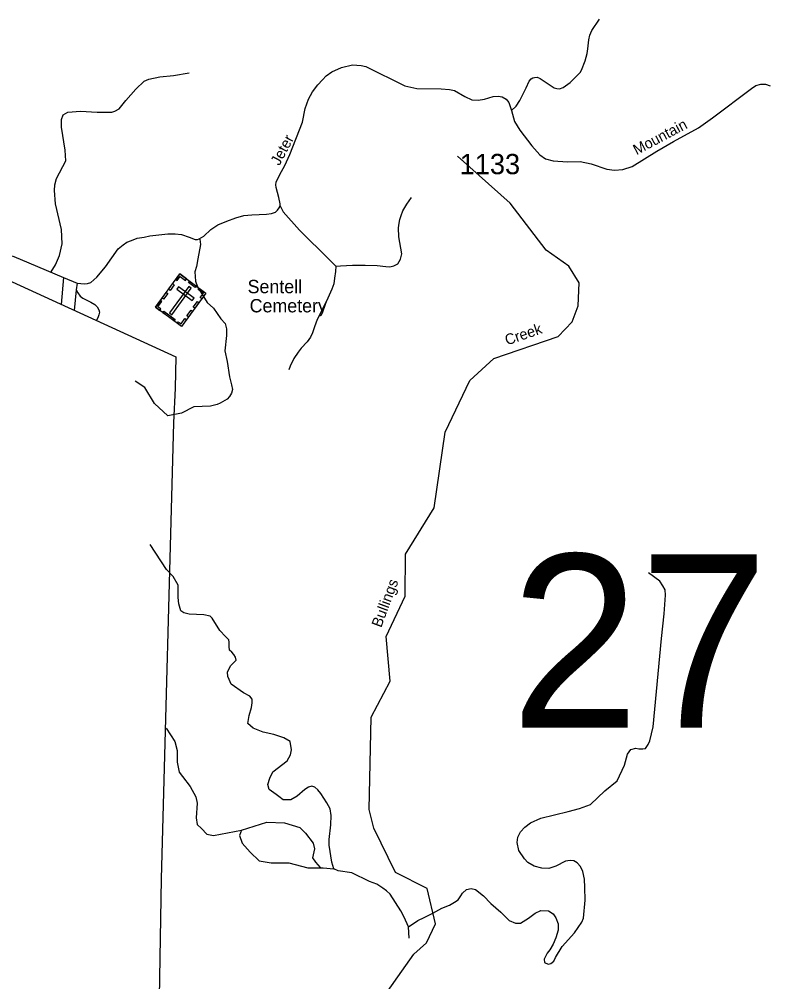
# Model space of a CAD drawing. Extents: x 884530 to 1028605, y 526725 to 653634.
# Drawn here: x 923339 to 927960, y 564854 to 570776 of the extents above; entities that cross this region are included whole.
import ezdxf

# ---------------------------------------------------------------- set-up
doc = ezdxf.new("R2010")
doc.units = 0
for name, color, linetype in [('Exist Boundary Political CountyLine', 7, 'Continuous'), ('Exist Cultural Cemetery CELL', 7, 'Continuous'), ('Exist Cultural Cemetery Label', 7, 'Continuous'), ('Exist Hydrographic Creek Single Shore', 7, 'Continuous'), ('Exist Hydrographic Creek Single Shore Label', 7, 'Continuous'), ('Exist Hydrographic Misc Water Feature', 7, 'Continuous'), ('Exist Road Non-System Type 51', 7, 'Continuous'), ('Exist Road Secondary Structure Standard Bridge Number Label', 7, 'Continuous'), ('Exist Road Secondary Type 51 Attributed', 7, 'Continuous'), ('Exist Road Secondary Type 51 Label', 7, 'Continuous'), ('Exist Road Secondary Type 51 Number Label', 7, 'Continuous')]:
    doc.layers.add(name, color=color, linetype=linetype)

msp = doc.modelspace()

# ---------------------------------------------------------------- linework, layer by layer
at = {"layer": 'Exist Boundary Political CountyLine'}
msp.add_lwpolyline([(923046.9, 569272.4), (924302.7, 568698.5), (924298.8, 568505.6), (924287.9, 568293.2), (924212.8, 565487.4), (924193.2, 564269.3), (924152, 563011.9), (924114.4, 562020.6), (924093, 561477.1), (924049.7, 559995.6), (924009.2, 558754.2), (923976.8, 557852.8), (923967.1, 557636.9), (923923.3, 556025.5)], dxfattribs=at)
at = {"layer": 'Exist Cultural Cemetery CELL'}
for points in [[(924327.9, 569209.3), (924488.4, 569091.5), (924337.7, 568886.2), (924177.2, 569004)], [(924302.3, 569174.4), (924311.4, 569167.6), (924330.5, 569193.6), (924363.2, 569169.6), (924369.7, 569178.6), (924327.9, 569209.3)], [(924258.4, 569114.6), (924284, 569149.5), (924293.2, 569142.8), (924267.6, 569107.8)], [(924398.4, 569121.1), (924383.4, 569132.2), (924263.4, 568968.7), (924278.5, 568957.7)], [(924320.5, 569130.3), (924309.5, 569115.2), (924404.4, 569045.5), (924415.4, 569060.6)], [(924387.6, 569165.4), (924429.4, 569134.8), (924422.6, 569125.6), (924380.9, 569156.2)], [(924462.8, 569056.5), (924453.6, 569063.2), (924472.7, 569089.1), (924440, 569113.1), (924446.6, 569122.1), (924488.4, 569091.4)], [(924218.6, 569060.4), (924244.2, 569095.3), (924253.4, 569088.6), (924227.8, 569053.7)], [(924203.9, 568984.5), (924210.7, 568993.7), (924193, 569006.8), (924216.9, 569039.3), (924207.9, 569045.9), (924177.2, 569004.1)], [(924410.3, 569004.3), (924436, 569039.2), (924445.2, 569032.5), (924419.5, 568997.6)], [(924230.3, 568979.3), (924298.7, 568929), (924292, 568919.9), (924223.6, 568970.1)], [(924311, 568905.8), (924317.8, 568915.1), (924335.5, 568902), (924359.5, 568934.6), (924368.4, 568928), (924337.7, 568886.2)], [(924371.3, 568951.2), (924396.9, 568986.1), (924406.1, 568979.4), (924380.5, 568944.4)]]:
    msp.add_lwpolyline(points, close=True, dxfattribs=at)
at = {"layer": 'Exist Hydrographic Creek Single Shore'}
msp.add_lwpolyline([(924067.9, 560764.1), (924242.7, 561299.7), (924242.2, 561516.3), (924197.6, 561668.1), (924241.1, 561949.5), (924223.1, 562294.2), (924250, 562405.8), (924295.4, 562480.2), (924342.2, 562506.8), (924500.1, 562595.8), (924852.3, 562944.7), (924983.1, 563106.1), (925247, 563724.3), (925338.2, 564168.8), (925531.8, 564689.9), (925768.9, 565023.2), (925846.6, 565093.8), (925900.9, 565210.8), (925850.2, 565428.4)], dxfattribs=at)
at = {"layer": 'Exist Hydrographic Misc Water Feature'}
msp.add_lwpolyline([(925850.2, 565428.4), (925654.8, 565527.5), (925522.9, 565799.2), (925493.6, 565914.7), (925505.6, 566482.2), (925621.8, 566703), (925598.4, 566979.1), (925715.6, 567226.1), (925716.8, 567485.4), (925893.8, 567770.6), (925960.4, 568235.2), (926113.5, 568553.7), (926260.2, 568688.6), (926657, 568825), (926743.6, 568915.2), (926780.6, 569012.9), (926785.7, 569153.8), (926722.5, 569256.9), (926584.2, 569354.8), (926361.2, 569644.8), (926038, 569933.6)], dxfattribs=at)
at = {"layer": 'Exist Road Non-System Type 51'}
for p, q in [((923611.6, 569186.8), (923596.9, 569021)), ((923690, 569111.6), (923677.6, 568984.1)), ((923695.9, 569153.2), (923690, 569111.6))]:
    msp.add_line(p, q, dxfattribs=at)
for points in [[(926369.4, 570214.5), (926397.7, 570241.5), (926420.8, 570275.8), (926461, 570353.7), (926478.1, 570393.9), (926490, 570408.4), (926500.6, 570415), (926510.4, 570418.3), (926527.6, 570419.6), (926545.4, 570410.4), (926633, 570353), (926648.9, 570349.1), (926664.7, 570348.4), (926688.7, 570356.3), (926730.9, 570387.3), (926792.2, 570447.3), (926800.8, 570462.5), (926823.5, 570519.9), (926834.7, 570564.8), (926840, 570594.4), (926845.6, 570649.8), (926852.2, 570678.9), (926864.7, 570705.9), (926911.5, 570775.8)], [(923534.8, 569221), (923562, 569265.8), (923586, 569321.4), (923603.5, 569393.5), (923600.2, 569482.9), (923562, 569640.1), (923555.4, 569721.9), (923557.7, 569756.9), (923567.7, 569795.6), (923625.7, 569905.1), (923622.5, 569969.5), (923599.9, 570111.3), (923599.9, 570159.6), (923609.5, 570188.6), (923638.6, 570204.7), (923716, 570211.2), (923819, 570204.7), (923873.7, 570204.7), (923909.2, 570204.7), (923928.6, 570211.2), (923954.3, 570224.1), (923996.2, 570275.6), (924057.4, 570346.5), (924108.9, 570394.8), (924138, 570407.7), (924205.6, 570420.6), (924289.4, 570430.2), (924386, 570446.4)], [(925287.5, 569256.3), (925317.2, 569259.5), (925353.6, 569260.7), (925390.1, 569262.9), (925469.5, 569262.9), (925543.5, 569261.7), (925595.3, 569254.1), (925620.8, 569251.9), (925646.1, 569258.4), (925670.4, 569270.6), (925686.9, 569299.3), (925693.6, 569332.4), (925675.9, 569437.3), (925674.8, 569492.4), (925678.1, 569522.1), (925682.5, 569544.3), (925689.6, 569568), (925701.3, 569597.3), (925724.5, 569638.1), (925753.2, 569679)], [(924944.9, 569627.5), (924963.1, 569590.8), (925063.6, 569479.1), (925249.9, 569294.9), (925266.6, 569279.4), (925287.5, 569256.3)], [(924451.6, 569423.7), (924455.6, 569389.4), (924438.3, 569301.2), (924430.8, 569255.6), (924420.1, 569221.1), (924423.4, 569164.9), (924436.4, 569129.7), (924464.1, 569087), (924496, 569033), (924536.1, 568998.9), (924580.5, 568933.7), (924607.2, 568904.1), (924616, 568871.5), (924616, 568830), (924604.1, 568735.1), (924619, 568669.9), (924633.9, 568575.1), (924645.7, 568527.7), (924651.6, 568498.1), (924646.9, 568475.7), (924633.8, 568455), (924618.7, 568438.1), (924576.4, 568413.2), (924557.4, 568406.1), (924517.6, 568395.6), (924414.6, 568391.3), (924337.5, 568352.8), (924254.5, 568335), (924171.5, 568412.1), (924112.2, 568509.9), (924053, 568548.4)], [(925287.5, 569256.3), (925285.2, 569224.2), (925279.7, 569183.4), (925275.5, 569147.1), (925264.2, 569114.6), (925230.7, 569040.5), (925174, 568928.4), (925157.6, 568884), (925143.9, 568845.7), (925131.8, 568819.2), (925110.8, 568790.5), (925075, 568751.7), (925056.1, 568728.3), (925029.6, 568689.1), (925007.3, 568641), (924998.4, 568619.6)], [(923690, 569111.6), (923699.9, 569091.9), (923714.4, 569072.7), (923730.2, 569059.5), (923779.6, 569034.5), (923805.3, 569020.6), (923819.9, 569006.8), (923830.1, 568989), (923833.4, 568973.8), (923829.4, 568956.6), (923822.8, 568938.8), (923814.9, 568924.3)], [(925736.4, 565192), (925709.5, 565252.4), (925687.6, 565290.9), (925623.4, 565392.5), (925600.2, 565413.1), (925578.3, 565431), (925541.1, 565454.2), (925496.1, 565472.1), (925386.1, 565525.5), (925303.5, 565536.3), (925275.9, 565549.6), (925263.6, 565589.4), (925247.8, 565694.6), (925246.7, 565730.5), (925256.5, 565819.2), (925258.6, 565878.1), (925253.2, 565918.4), (925232.2, 565955.7), (925195.6, 566012.2), (925177.2, 566036), (925158.1, 566052), (925139.7, 566058.1), (925119.2, 566051.4), (925098, 566036.4), (925050.6, 565997.1), (925011.3, 565973.4), (924964.1, 565973.4), (924938.3, 565994.4), (924920.6, 566006.7), (924877.4, 566036.4), (924869.5, 566068), (924881.3, 566107.3), (924901, 566146.8), (924987.7, 566213.7), (925008.4, 566249.9), (925015.3, 566280.7), (925007.4, 566331.9), (924968, 566355.5), (924905.7, 566375.7), (924841.9, 566390.9), (924778.8, 566414.6), (924747.4, 566442.2), (924755.3, 566493.4), (924769.5, 566542.6), (924773.9, 566569.6), (924772.4, 566593.8), (924758.6, 566610.5), (924719.8, 566631.2), (924643.9, 566685.6), (924631.6, 566713.1), (924622.4, 566731.5), (924621, 566759), (924639.3, 566797.3), (924675.1, 566832.4), (924671.4, 566852.1), (924660.7, 566867.8), (924647.4, 566882.2), (924633.2, 566895.2), (924630.9, 566916.9), (924631.6, 566942.7), (924629.2, 566958.2), (924608.8, 566979.4), (924573.9, 567015.7), (924527, 567091.4), (924514.9, 567104), (924475.6, 567111.9), (924384.9, 567115.8), (924353.2, 567124.8), (924334.7, 567137.1), (924321.9, 567178.8), (924318, 567218.3), (924316.6, 567294.8), (924287.3, 567346.8), (924245.9, 567391.1), (924144.7, 567545.2)], [(925736.4, 565192), (925792.7, 565231.3), (925831.5, 565250.1), (925886, 565276.3), (925941.4, 565307.4), (925987.6, 565326.5), (926018.8, 565345), (926041.1, 565358.7), (926058.5, 565383.3), (926068.7, 565400.1), (926093.2, 565421.4), (926120.7, 565429.1), (926148.8, 565421.5), (926197.3, 565383.5), (926242.2, 565335.1), (926304.4, 565283.2), (926356.3, 565231.3), (926394.3, 565214.1), (926425.5, 565214.1), (926473.9, 565245.2), (926515.3, 565276.3), (926550, 565293.6), (926598.4, 565290.1), (926626, 565272.8), (926643.3, 565248.6), (926657.1, 565210.6), (926657.1, 565172.5), (926643.3, 565124.1), (926626, 565086.1), (926605.3, 565051.5), (926590.2, 565029.9), (926570.1, 564993.6), (926573.2, 564972.8), (926595.6, 564963.6), (926611.7, 564965.9), (926630.3, 564981.3), (926640.2, 565004.5), (926682.7, 565071.6), (926757.5, 565155.6), (926803, 565220.4), (926812.2, 565246.6), (926822.3, 565355.4), (926821.6, 565434.8), (926820, 565485.8), (926808.5, 565532.8), (926795.4, 565563.3), (926773.7, 565586), (926754, 565597.9), (926730.5, 565599.9), (926702, 565595.3), (926641.8, 565564.5), (926599.4, 565550.6), (926557, 565552.9), (926509.9, 565565.9), (926470.5, 565587.6), (926449, 565609.9), (926415.1, 565662.4), (926404.3, 565711.7), (926408.9, 565744.1), (926425.1, 565775.8), (926451.4, 565805.1), (926487.6, 565833), (926550, 565860.7), (926718.9, 565902.2), (926787.6, 565920), (926857, 565944.7), (926943.7, 566029.1), (927020.6, 566091.5), (927064.7, 566186.1), (927083.6, 566255.4), (927105.2, 566283.2), (927135, 566292.1), (927153.8, 566286.4), (927177.9, 566287.9), (927194.4, 566290.4), (927211.8, 566314.2), (927220.5, 566337.5), (927241.1, 566423), (927292.8, 566965.9), (927310.5, 567118.7), (927318.2, 567233.6), (927316, 567266), (927300.6, 567290.7), (927282, 567318.4), (927213.3, 567370.1)], [(924242.8, 566414.6), (924297.4, 566332.6), (924312.3, 566278), (924312.3, 566206), (924324.7, 566144), (924344.5, 566116.7), (924391.7, 566054.6), (924426.4, 565992.5), (924433.9, 565952.8), (924428.9, 565863.4), (924433.9, 565821.2), (924461.2, 565796.4), (924493.4, 565761.6), (924535.6, 565754.2), (924706.9, 565786.4)], [(924706.9, 565786.4), (924863.2, 565836.1), (924972.4, 565831.1), (925066.7, 565803.8), (925101.5, 565769.1), (925148.6, 565707), (925156.1, 565672.2), (925143.7, 565617.6), (925163.5, 565590.3), (925190.8, 565558)], [(924706.9, 565786.4), (924694.5, 565754.2), (924711.8, 565707), (924761.5, 565652.4), (924816.1, 565597.8), (924890.5, 565585.3), (924999.7, 565585.3), (925116.4, 565555.6), (925210.7, 565555.6), (925275.9, 565549.6)], [(925739, 565122.6), (925736.4, 565192)]]:
    msp.add_lwpolyline(points, dxfattribs=at)
at = {"layer": 'Exist Road Secondary Type 51 Attributed'}
for points in [[(923295.6, 569321.1), (923345.3, 569299.6), (923611.6, 569186.8), (923695.9, 569153.2), (923719.2, 569149.3), (923740.4, 569148.9), (923758.5, 569150.3), (923779.4, 569157), (923817.4, 569189.3), (923870.4, 569253.5), (923948.7, 569364.3), (923978.7, 569388), (924001.8, 569404.5), (924031.3, 569414.3), (924065.6, 569428.1), (924107.3, 569435.8), (924143.9, 569442.5), (924198.2, 569449.4), (924254.2, 569455.3), (924299.7, 569456), (924338.6, 569451.3), (924384.6, 569435.8), (924422.6, 569421), (924436, 569421.7), (924447, 569425), (924476, 569441.4), (924519.5, 569481.7), (924561, 569510.7), (924617.1, 569533.7), (924672.4, 569553.6), (924721.5, 569568.1), (924771, 569573.4), (924860.9, 569577), (924891.3, 569580), (924916.3, 569589.2), (924929.7, 569600.9), (924940.1, 569615.6), (924945.2, 569626.5), (924945.9, 569639.3), (924937.4, 569678.2), (924919.9, 569740.2), (924919.5, 569757.7), (924921.9, 569772.6), (924943.7, 569820.7), (924975.1, 569876.9), (925004.9, 569944.6), (925082.2, 570143.4), (925100.2, 570226.4), (925121, 570284.4), (925144.7, 570328.6), (925178.3, 570372.8), (925206.7, 570403.8), (925229.1, 570428.2), (925263.4, 570452), (925322.4, 570478.3), (925389.9, 570494.8), (925444.6, 570492.2), (925473, 570484.9), (925713.8, 570366.9), (925786.7, 570350.4), (925936.7, 570347.1), (925988.4, 570344.4), (926019.4, 570336.5), (926082, 570299.6)], [(926082, 570299.6), (926126.2, 570280.5), (926164.4, 570277.2), (926203.9, 570284.4), (926257, 570299.6), (926287.3, 570302.9), (926312.4, 570298.3), (926336.8, 570285.1), (926353.6, 570262.7), (926369.4, 570214.5), (926387.2, 570146.6), (926420.8, 570093.1), (926494.3, 569997.5), (926544.1, 569940.8), (926578.3, 569917.7), (926625.8, 569903.8), (926714.1, 569899.2), (926792.6, 569899.9), (926859.8, 569887.3), (926956.1, 569853.2), (927003.8, 569847.8), (927054.6, 569852.4), (927112.6, 569870.8), (927264.2, 569964.5), (927367.3, 570023.2), (927521.9, 570107.6), (927608.2, 570170.3), (927846.8, 570349.7), (927874.5, 570368.2), (927904.9, 570376.8), (927933.9, 570377.4), (927962.2, 570366.9)]]:
    msp.add_lwpolyline(points, dxfattribs=at)

# ---------------------------------------------------------------- texts
at = {"layer": 'Exist Cultural Cemetery Label'}
for s, p in [('Sentell', (924745.1, 569090.3)), ('Cemetery', (924757.8, 568972.5))]:
    msp.add_text(s, height=82.02, dxfattribs=at).set_placement(p)
at = {"layer": 'Exist Hydrographic Creek Single Shore Label'}
for s, rotation, p in [('Creek', 18.97951, (926342.4, 568768.9)), ('Creek', 18.97951, (926342.4, 568768.9)), ('Bullings', 69.5814, (925567.5, 567029.2)), ('Bullings', 69.5814, (925567.5, 567029.2))]:
    msp.add_text(s, height=65.62, rotation=rotation, dxfattribs=at).set_placement(p)
at = {"layer": 'Exist Road Secondary Structure Standard Bridge Number Label'}
msp.add_text('273', height=1066.27, dxfattribs=at).set_placement((926363.9, 566417.6))
at = {"layer": 'Exist Road Secondary Type 51 Label'}
for s, rotation, p in [('Mountain', 28.00796, (927140, 569938.7)), ('Jeter', 61.98544, (924940.6, 569870.9))]:
    msp.add_text(s, height=65.62, rotation=rotation, dxfattribs=at).set_placement(p)
at = {"layer": 'Exist Road Secondary Type 51 Number Label'}
msp.add_text('1133', height=125, dxfattribs=at).set_placement((926050.8, 569822.5))

doc.saveas('drawing.dxf')
